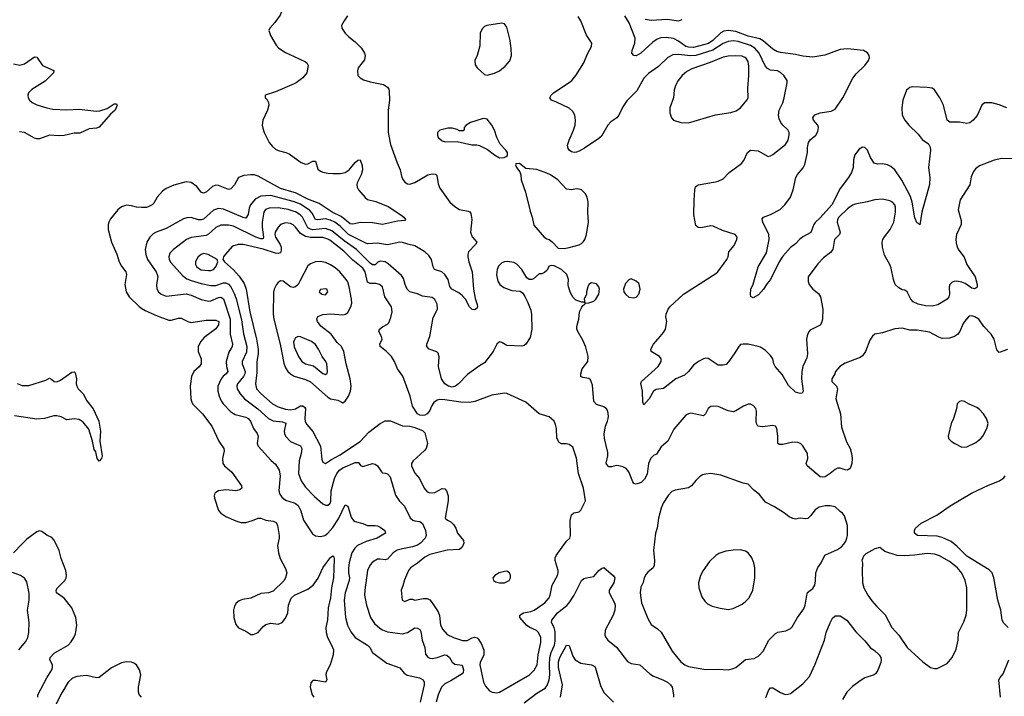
# Model space of a CAD drawing. Header units: inches. Extents: x 2057696 to 2160536, y 827480 to 1016834.
# Tile 391 of 422: x 2117791 to 2125711, y 982978 to 988418. Entities that reach past the tile are written whole.
import ezdxf

# ---------------------------------------------------------------- set-up
doc = ezdxf.new("R2010")
doc.units = ezdxf.units.IN
doc.header["$MEASUREMENT"] = 0
doc.layers.add('C1918', color=7, linetype='Continuous')
doc.layers.add('C1928', color=7, linetype='Continuous')

msp = doc.modelspace()

# ---------------------------------------------------------------- linework, layer by layer
at = {"layer": 'C1918', "color": 5}
for points, elevation in [([(2120000, 988628.6), (2119962, 988598), (2119860.7, 988570), (2119867, 988550), (2119896.1, 988510), (2119898.2, 988481.8), (2119885.6, 988454.4), (2119844.8, 988395.2), (2119802, 988350), (2119796.3, 988330), (2119808, 988290), (2119854.2, 988214.2), (2119874.8, 988190), (2119930, 988153.4), (2120000, 988121)], 420), ([(2117742.5, 988062.5), (2117793.1, 988053.1), (2117830, 988062.7), (2117910, 988118), (2117930, 988117.3), (2117975.5, 988050), (2118064.9, 988010), (2118063.8, 987990), (2117996.2, 987923.8), (2117890, 987857.7), (2117861.3, 987830), (2117855.8, 987810), (2117859.5, 987790), (2117870.2, 987770.2), (2117892.3, 987752.3), (2117930, 987734.3), (2118010, 987707.9), (2118059.2, 987699.2), (2118170, 987694.2), (2118270, 987698.8), (2118410, 987682.8), (2118434.8, 987685.2), (2118495.5, 987704.5), (2118550, 987740.3), (2118570, 987742), (2118576, 987730), (2118559.1, 987690), (2118521.2, 987658.8), (2118430, 987553.6), (2118410, 987545.4), (2118350, 987539.8), (2118274, 987506), (2118230, 987505.6), (2118150, 987486.6), (2118110, 987484.5), (2118030, 987490.4), (2117950, 987460.5), (2117930, 987458.8), (2117910, 987464.1), (2117830, 987511.6), (2117790, 987515.6)], 380), ([(2120000, 987903.3), (2119850, 987838), (2119764.7, 987810), (2119766.8, 987790), (2119779.3, 987779.3), (2119792.5, 987752.5), (2119794.4, 987730), (2119784.9, 987690), (2119748.1, 987610), (2119742.4, 987570), (2119745.7, 987545.7), (2119756.5, 987510), (2119797.8, 987430), (2119820.9, 987400.9), (2119850, 987376.1), (2119870, 987365.2), (2119931, 987351), (2119959.6, 987339.6), (2120000, 987310.2)], 420), ([(2120000, 987027.7), (2119890, 987059.3), (2119710, 987158.6), (2119676, 987170), (2119650, 987171.5), (2119594.9, 987165.1), (2119551.9, 987148.1), (2119518.9, 987090), (2119490, 987057.4), (2119470, 987052.4), (2119390, 987084.4), (2119370, 987087), (2119342.1, 987077.9), (2119290, 987031.1), (2119270, 987023.5), (2119250, 987031.8), (2119216.3, 987076.3), (2119169.7, 987109.7), (2119130, 987114), (2119030, 987086.3), (2118970, 987059.7), (2118940.9, 987039.1), (2118897.6, 986990), (2118870, 986943.7), (2118856.3, 986930), (2118830, 986915.6), (2118810, 986908.3), (2118770, 986906.6), (2118730, 986909.7), (2118690, 986921.6), (2118650, 986926.6), (2118610, 986912.3), (2118582, 986890), (2118522.5, 986817.5), (2118508.8, 986791.2), (2118503.1, 986770), (2118503.1, 986730), (2118530.3, 986630.3), (2118572.7, 986532.7), (2118592, 986470), (2118610, 986436.3), (2118643.8, 986390), (2118650.3, 986370.3), (2118638, 986290), (2118648, 986230), (2118671.6, 986190), (2118752.8, 986112.8), (2118774.6, 986094.6), (2118800.7, 986080.7), (2118897, 986037), (2118990, 986003.2), (2119010, 986002.2), (2119070, 986018.6), (2119090, 986018.5), (2119143, 985990), (2119170, 985983), (2119290, 986002.3), (2119370, 986001.8), (2119391.8, 985990), (2119390, 985963.6), (2119370, 985931), (2119276.4, 985863.6), (2119247.7, 985830), (2119227.5, 985790), (2119227.1, 985750), (2119251.3, 985690), (2119251.4, 985650), (2119234.4, 985625.6), (2119192.4, 985590), (2119172, 985550), (2119162.6, 985470), (2119168.8, 985368.8), (2119172, 985350), (2119182.4, 985330), (2119261.7, 985250), (2119336.5, 985150), (2119392.4, 985030), (2119433.7, 984970), (2119434.9, 984950), (2119421.7, 984890), (2119425.3, 984850), (2119438.4, 984830), (2119498.6, 984778.6), (2119575.8, 984670), (2119579.1, 984650), (2119562.6, 984637.4), (2119530.2, 984629.8), (2119450, 984638), (2119390, 984629.7), (2119361.7, 984610), (2119354.6, 984590), (2119356.9, 984570), (2119390, 984470.8), (2119408.4, 984450), (2119450, 984424.2), (2119530, 984388.9), (2119570, 984375.3), (2119610, 984374.6), (2119664, 984390), (2119710, 984410.4), (2119730, 984408.7), (2119770, 984394), (2119830, 984386.7), (2119854.6, 984374.6), (2119864.4, 984350), (2119879.6, 984270), (2119879.6, 984250), (2119865.3, 984190), (2119872.4, 984130), (2119886.1, 984086.1), (2119930, 984006), (2119939.3, 983970), (2119930.6, 983930), (2119914.9, 983905.1), (2119830, 983823.7), (2119792, 983810), (2119730, 983804), (2119650, 983766.9), (2119583.6, 983756.4), (2119555.8, 983744.2), (2119533.8, 983726.2), (2119518, 983702), (2119510.4, 983669.6), (2119514, 983610), (2119530, 983556), (2119550, 983527.7), (2119610, 983502), (2119650, 983474.8), (2119670, 983474.8), (2119710, 983490.7), (2119750, 983538.8), (2119770, 983554.8), (2119810, 983566), (2119870, 983558.8), (2119902, 983570), (2119930, 983606.8), (2119940.7, 983630), (2119947, 983650), (2119953.3, 983710), (2119974.2, 983765.8), (2120000, 983788.3)], 420), ([(2120000, 986953.3), (2119990, 986957.1), (2119810, 987003.1), (2119730, 987000.2), (2119684.9, 986975.1), (2119647.5, 986930), (2119637.2, 986902.8), (2119628.8, 986851.2), (2119610, 986823.1), (2119590, 986826.3), (2119430, 986893.8), (2119390, 986901), (2119350, 986886), (2119270, 986815.3), (2119250, 986807.4), (2119230, 986807.6), (2119170, 986827), (2119135.6, 986824.4), (2119110, 986815.6), (2118970, 986738.7), (2118890.2, 986709.8), (2118864.2, 986695.8), (2118838.3, 986670), (2118814, 986630), (2118801.8, 986570), (2118806, 986530), (2118820.2, 986490), (2118888.4, 986390), (2118897.5, 986370), (2118902, 986350), (2118891.1, 986290), (2118894.3, 986254.3), (2118906.5, 986230), (2118930, 986210.2), (2118970, 986195.8), (2119130, 986213.2), (2119170, 986203.5), (2119250, 986168.5), (2119310, 986155.3), (2119330, 986156.3), (2119390, 986183), (2119410, 986186.8), (2119430, 986172.4), (2119484.2, 986010), (2119483.3, 985890), (2119503.5, 985810), (2119499.7, 985790), (2119474.1, 985745.9), (2119453, 985670), (2119453.6, 985630), (2119465.4, 985590), (2119452.7, 985570), (2119428.6, 985551.4), (2119410.6, 985529.4), (2119385.7, 985470), (2119385.5, 985430), (2119396.3, 985390), (2119412.8, 985352.8), (2119429.1, 985330), (2119490, 985264.4), (2119524, 985244), (2119610, 985221.6), (2119630.1, 985210.1), (2119647.7, 985190), (2119672.1, 985132.1), (2119700.9, 985090), (2119708.9, 985070), (2119700.3, 985010), (2119710.4, 984990), (2119814.5, 984874.5), (2119850, 984843.1), (2119877.1, 984797.1), (2119886.4, 984750), (2119876.5, 984630), (2119882.9, 984602.9), (2119899.6, 984579.6), (2119930, 984553.6), (2120000, 984531.9)], 440), ([(2120000, 986876.1), (2119950, 986893), (2119870, 986904.4), (2119798.7, 986901.3), (2119769, 986891), (2119754, 986870), (2119742.2, 986790), (2119741.3, 986750), (2119753.6, 986670), (2119750, 986658), (2119744.8, 986655.2), (2119730, 986655.8), (2119689.4, 986669.5), (2119510, 986756.8), (2119470, 986766.1), (2119410, 986764.5), (2119370, 986748.2), (2119310, 986693.6), (2119290, 986683), (2119170, 986666.5), (2119132, 986650), (2119028.5, 986570), (2119000.2, 986539.8), (2118991.3, 986510), (2118994.2, 986490), (2119005.7, 986465.7), (2119101.4, 986361.4), (2119135.2, 986335.2), (2119170, 986320.1), (2119250, 986296.3), (2119330, 986279.8), (2119370, 986281.8), (2119430, 986302.2), (2119450, 986302.8), (2119471.7, 986291.7), (2119489.6, 986270), (2119520.4, 986210), (2119533.2, 986173.2), (2119574.5, 986005.5), (2119591.3, 985891.3), (2119619.6, 985790), (2119615.9, 985744.1), (2119580.9, 985670), (2119580.6, 985650), (2119605, 985590), (2119603.1, 985570), (2119591.9, 985548.1), (2119542, 985490), (2119537.6, 985470), (2119541.4, 985450), (2119565.2, 985410), (2119598.4, 985370), (2119706.2, 985290), (2119792.3, 985212.3), (2119830, 985192.7), (2119905.3, 985185.3), (2119932.9, 985172.9), (2119918.3, 985110), (2119920.6, 985090), (2119930.2, 985070), (2119970, 985027.5), (2120000, 985014.2)], 460), ([(2120000, 986759.6), (2119990, 986768.5), (2119970, 986779.5), (2119930, 986785.4), (2119889.5, 986770.5), (2119870, 986749.7), (2119847.1, 986710), (2119844.2, 986690), (2119850.1, 986670), (2119886.7, 986610), (2119893.1, 986590), (2119895.2, 986564.8), (2119890, 986544.4), (2119870, 986537.6), (2119850, 986541.2), (2119750, 986574), (2119590, 986611.1), (2119548.7, 986611.3), (2119503.4, 986596.6), (2119443, 986530), (2119430.5, 986510), (2119424.7, 986490), (2119438.8, 986470), (2119510, 986406.9), (2119556.7, 986356.7), (2119595.9, 986295.9), (2119612.5, 986252.5), (2119642.3, 986070), (2119696.9, 985850), (2119710.5, 985770), (2119708.8, 985730), (2119698.1, 985670), (2119698.8, 985581.2), (2119688.7, 985490), (2119697.1, 985450), (2119730, 985411.1), (2119825.4, 985330), (2119870, 985305), (2119930, 985287.1), (2119970, 985281.2), (2120000, 985287.5)], 480), ([(2120000, 986266.9), (2119990, 986264.1), (2119970, 986269.8), (2119910, 986316.4), (2119890, 986317.6), (2119870, 986305.4), (2119858, 986290), (2119837.7, 986250), (2119833.1, 986226.9), (2119829.6, 986050.4), (2119834.7, 986010), (2119885.4, 985810), (2119916.4, 985656.4), (2119930, 985619.5), (2119948.1, 985590), (2119969.5, 985569.5), (2119994.2, 985554.2), (2120000, 985552.5)], 520), ([(2120000, 985837.2), (2119994.9, 985825.1), (2119999.2, 985790), (2120000, 985788.2)], 540), ([(2117770, 985492), (2117810, 985476.2), (2117863.7, 985476.3), (2118001.5, 985518.5), (2118030, 985534.8), (2118050, 985524.7), (2118067.9, 985507.9), (2118090, 985505.5), (2118120.7, 985519.3), (2118210, 985583), (2118230, 985586.8), (2118237.6, 985577.6), (2118248.4, 985530), (2118246.4, 985490), (2118250.4, 985470), (2118262, 985450), (2118301.6, 985410), (2118332.5, 985352.5), (2118382.4, 985290), (2118428.7, 985190), (2118440.2, 985110), (2118435.3, 985030), (2118454.9, 984910), (2118450, 984889), (2118430, 984868.7), (2118414, 984890), (2118402.8, 984942.8), (2118390, 984960.9), (2118376.3, 985030), (2118346.8, 985126.8), (2118302.4, 985182.4), (2118270, 985202.3), (2118230, 985208.7), (2118170, 985199.8), (2118124.2, 985224.2), (2118090, 985233.6), (2118067, 985233), (2117990, 985211.2), (2117930, 985206.5), (2117750, 985233.6)], 380), ([(2117937.6, 982970), (2117937.6, 982990), (2118010, 983126.7), (2118050.8, 983190), (2118056.4, 983210), (2118055.1, 983230), (2118033, 983270), (2118036.4, 983290), (2118070, 983324.9), (2118180.9, 983390), (2118205.7, 983414.3), (2118227.6, 983450), (2118239.4, 983480.6), (2118251.3, 983550), (2118242, 983610), (2118211, 983690), (2118150, 983767.7), (2118087.3, 983810), (2118085.8, 983830), (2118094.5, 983850), (2118153.3, 983910), (2118164.7, 983930), (2118168.2, 983950), (2118161.3, 983990), (2118126.3, 984086.3), (2118109.1, 984150), (2118070, 984233.6), (2118050, 984255.6), (2118010, 984273.2), (2117970, 984304), (2117950, 984309), (2117930, 984301.2), (2117850, 984240.4), (2117810, 984204.2), (2117741, 984130)], 420), ([(2117785.4, 983350), (2117840.6, 983419.4), (2117855.6, 983450), (2117865.6, 983490), (2117867.1, 983570), (2117854.8, 983670), (2117867.9, 983750), (2117867.8, 983807.8), (2117850, 983897.2), (2117830, 983927.3), (2117797.2, 983950), (2117732.4, 983972.4)], 440), ([(2118769.8, 982969.8), (2118752, 982992), (2118747.4, 983010), (2118747.8, 983050), (2118765.6, 983150), (2118756, 983190), (2118730, 983229.6), (2118710, 983244.7), (2118690, 983252.6), (2118650, 983253.5), (2118610, 983247.1), (2118530, 983207.1), (2118430, 983128.2), (2118410, 983125.8), (2118330, 983144), (2118250, 983135.6), (2118217.3, 983122.7), (2118182.3, 983090), (2118130, 983006.6), (2118071.6, 982890)], 420)]:
    msp.add_lwpolyline(points, dxfattribs=dict(at, elevation=elevation))
at = {"layer": 'C1918', "color": 5, "elevation": 480}
msp.add_lwpolyline([(2119270, 986536.8), (2119250, 986529.8), (2119227.2, 986510), (2119206.1, 986473.9), (2119206.4, 986450), (2119214.7, 986434.7), (2119230, 986419.1), (2119250, 986407.8), (2119310, 986400.2), (2119330, 986402.3), (2119349.6, 986410), (2119368, 986430), (2119386, 986470), (2119379, 986490), (2119306, 986530)], close=True, dxfattribs=at)
at = {"layer": 'C1928', "color": 5}
for points, elevation in [([(2120427.3, 988450), (2120400.7, 988410), (2120380.7, 988370), (2120382, 988350), (2120408.9, 988308.9), (2120439.2, 988279.2), (2120490, 988240.5), (2120540.5, 988190), (2120566, 988150), (2120570.6, 988130), (2120566, 988094), (2120514.8, 988030), (2120507.1, 988007.1), (2120511.3, 987970), (2120530, 987951.3), (2120555.3, 987935.3), (2120610, 987918.8), (2120716.7, 987896.7), (2120750, 987876.3), (2120759.9, 987859.9), (2120764.4, 987844.4), (2120766, 987770), (2120754.3, 987690), (2120754.3, 987510), (2120774.6, 987414.6), (2120826.8, 987266.8), (2120851.8, 987210), (2120863.7, 987150), (2120874.4, 987130), (2120890.3, 987110.3), (2120910, 987097.6), (2120930, 987094.9), (2120970, 987108.9), (2121075.1, 987170), (2121110, 987177.6), (2121135.1, 987175.1), (2121146, 987166), (2121156.9, 987096.9), (2121170, 987062.8), (2121250.6, 986950), (2121290, 986916.3), (2121330, 986890.5), (2121398, 986878), (2121411.8, 986871.8), (2121419.9, 986859.9), (2121428.9, 986810), (2121416.4, 986710), (2121431.6, 986671.6), (2121467.3, 986630), (2121457.3, 986610), (2121402, 986550), (2121394.9, 986530), (2121395.3, 986510), (2121402.7, 986470), (2121431.2, 986390), (2121441.2, 986250), (2121455.2, 986175.2), (2121471.7, 986128.3), (2121474.6, 986110), (2121470, 986099.3), (2121450, 986084.7), (2121430, 986087), (2121410, 986109.4), (2121377.4, 986170), (2121350, 986199.6), (2121322.5, 986222.5), (2121266.3, 986250), (2121251.8, 986271.8), (2121238.2, 986330), (2121212, 986370), (2121186.3, 986390), (2121128.2, 986410), (2121116.5, 986430), (2121102.7, 986490), (2121082.4, 986522.4), (2121049.8, 986550), (2120970, 986599.8), (2120912.2, 986612.2), (2120870, 986627.4), (2120850, 986628.4), (2120750, 986607.7), (2120670, 986619.8), (2120590, 986616.8), (2120570, 986623.7), (2120436.9, 986690), (2120370, 986758.2), (2120326.1, 986790), (2120290, 986805.3), (2120250, 986815.5), (2120190, 986808), (2120170, 986811.6), (2120142.7, 986862.7), (2120124.7, 986884.7), (2120050, 986934), (2120000, 986953.3)], 440), ([(2125810, 987299.3), (2125690, 987302), (2125630, 987289.6), (2125510, 987242.9), (2125480.2, 987219.8), (2125463.8, 987196.2), (2125445.2, 987154.8), (2125433.4, 987090), (2125354.9, 986970), (2125340.3, 986890), (2125363, 986803), (2125364.7, 986770), (2125326.3, 986690), (2125319.6, 986650), (2125323, 986623), (2125330.4, 986590), (2125343.8, 986563.8), (2125387.9, 986507.9), (2125410.3, 986450), (2125475.2, 986350), (2125492.2, 986287.8), (2125492.2, 986267.8), (2125482, 986258), (2125470, 986254.5), (2125450, 986258.7), (2125396.5, 986296.5), (2125370, 986308.7), (2125330, 986315), (2125307.7, 986312.3), (2125292.4, 986307.6), (2125272.4, 986290), (2125267.4, 986270), (2125268.7, 986210), (2125263.8, 986190), (2125250.5, 986170), (2125175.3, 986124.7), (2125130, 986114.8), (2125077.3, 986117.3), (2125019, 986130), (2124977, 986150), (2124959.6, 986170), (2124929.4, 986230), (2124910, 986242.4), (2124890, 986246), (2124861.4, 986261.4), (2124833.6, 986290), (2124818.3, 986330), (2124800.4, 986420.4), (2124789.6, 986450), (2124745.7, 986525.7), (2124730, 986588), (2124728.3, 986628.3), (2124734.8, 986650), (2124747.1, 986672.9), (2124792.1, 986730), (2124820.9, 986790), (2124836.4, 986870), (2124835.6, 986910), (2124829.6, 986930), (2124810.9, 986950.9), (2124790, 986962.4), (2124730, 986975.1), (2124670, 986969.7), (2124607.7, 986952.3), (2124510, 986934.5), (2124490, 986926), (2124450, 986897.7), (2124379.6, 986830), (2124369.2, 986810), (2124367.1, 986790), (2124390, 986709), (2124385.5, 986690), (2124344.4, 986650), (2124331.3, 986570), (2124312.8, 986547.2), (2124257.4, 986502.6), (2124210, 986454), (2124133.7, 986350), (2124131.9, 986311.9), (2124140.4, 986290), (2124170, 986250.5), (2124215, 986215), (2124231.6, 986190), (2124250.2, 986090), (2124248.9, 986011.1), (2124240.3, 985979.7), (2124230, 985962), (2124150, 985920.5), (2124135.6, 985904.4), (2124123.9, 985876.1), (2124119.7, 985850), (2124128.7, 985730), (2124121.6, 985698.4), (2124091.1, 985630), (2124083.2, 985590), (2124078.5, 985530), (2124092, 985430), (2124084, 985416), (2124070, 985412.3), (2124030, 985423.7), (2123976.2, 985476.2), (2123925, 985565), (2123867.8, 985630), (2123857.6, 985650), (2123849.6, 985690), (2123830, 985717), (2123790, 985758), (2123750, 985783.7), (2123729.6, 985789.6), (2123650, 985809.3), (2123610.6, 985809.4), (2123590, 985805.2), (2123574.8, 985790), (2123539.1, 985730), (2123493.3, 985666.7), (2123473.3, 985646.7), (2123450, 985639.5), (2123410, 985639.3), (2123330, 985693.6), (2123310, 985695.1), (2123290, 985689.7), (2123250, 985668.3), (2123210, 985639.1), (2123170, 985589.6), (2123139.4, 985560.6), (2123070, 985529.8), (2122970, 985451.5), (2122910, 985444.2), (2122890.2, 985429.8), (2122853.8, 985370), (2122810, 985321.2), (2122802.8, 985342.8), (2122800.4, 985430), (2122786.6, 985493.4), (2122792.3, 985510), (2122927.3, 985630), (2122949.5, 985670), (2122949.4, 985690), (2122936, 985710), (2122870, 985749.2), (2122866.6, 985770), (2122888, 985810), (2122943.6, 985870), (2122970, 985903), (2122984.7, 985930), (2122995.8, 985990), (2122989.6, 986030), (2122991.6, 986050), (2123007.8, 986090), (2123021.6, 986110), (2123130, 986210.3), (2123390, 986375.8), (2123405.6, 986390), (2123478, 986490), (2123489.3, 986510), (2123495.3, 986550), (2123536.9, 986603.1), (2123558.4, 986650), (2123560.9, 986670), (2123545.2, 986690), (2123443.3, 986723.3), (2123370, 986758.7), (2123350, 986761.3), (2123270, 986744.2), (2123248.3, 986748.3), (2123230, 986762.7), (2123214.8, 986850), (2123215.1, 986964.9), (2123220.3, 987050), (2123226.3, 987073.7), (2123249, 987091), (2123386.6, 987113.4), (2123410, 987119.5), (2123450, 987139.5), (2123497, 987190), (2123597.3, 987262.7), (2123614.5, 987285.5), (2123646, 987350), (2123670, 987367.7), (2123730, 987363.8), (2123810, 987319.1), (2123830, 987323), (2123850, 987333.4), (2123950, 987414), (2123971.7, 987450), (2123981.5, 987490), (2123980.4, 987510), (2123970, 987533.6), (2123929.7, 987569.7), (2123912.3, 987592.3), (2123900.1, 987620.1), (2123894, 987650), (2123901.1, 987690), (2123928.4, 987750), (2123941, 987790), (2123963.6, 987910), (2123963.6, 987930), (2123938, 987970), (2123910, 987994.3), (2123886.2, 988006.2), (2123830, 988013.1), (2123805.1, 988025.1), (2123788.1, 988048.1), (2123740.2, 988150), (2123705.4, 988190), (2123670.2, 988210.2), (2123570, 988241.3), (2123530, 988247.8), (2123490, 988242), (2123450, 988225.5), (2123367.1, 988172.9), (2123230, 988130.3), (2123186.3, 988126.3), (2123090, 988138.9), (2123044, 988136), (2123005, 988115), (2122930, 988040.4), (2122850, 987984.8), (2122810, 987947.1), (2122753.9, 987846.1), (2122673.5, 987766.5), (2122642.2, 987717.8), (2122610.2, 987649.8), (2122594, 987630), (2122544.7, 987595.3), (2122521.1, 987570), (2122470, 987480.7), (2122450, 987462.9), (2122334, 987386), (2122290, 987361.6), (2122270, 987352), (2122250, 987349.6), (2122230, 987356), (2122209.7, 987369.7), (2122202, 987382), (2122198.4, 987410), (2122209.6, 987450), (2122246.3, 987530), (2122258, 987570), (2122262.3, 987610), (2122255.6, 987650), (2122239.1, 987679.1), (2122210, 987706.4), (2122110, 987755.4), (2122069.2, 987770), (2122055.1, 987790), (2122065.1, 987810), (2122085.6, 987830), (2122210, 987912.2), (2122231.8, 987930), (2122265.6, 987970), (2122329.6, 988070), (2122357.2, 988142.8), (2122390, 988202), (2122392.7, 988230), (2122350, 988293.2), (2122305.7, 988410), (2122283.5, 988443.5)], 440), ([(2125730.5, 987709.5), (2125670, 987733.6), (2125610, 987749.6), (2125550.5, 987749.5), (2125528.7, 987731.3), (2125491.5, 987648.5), (2125460.4, 987610), (2125432.1, 987587.9), (2125410, 987582.6), (2125350, 987595.1), (2125273.6, 987593.6), (2125251.3, 987611.3), (2125221.1, 987730), (2125191.6, 987790), (2125150, 987855.1), (2125130, 987867), (2125090, 987872.3), (2124970, 987877.4), (2124950, 987873), (2124923.7, 987850), (2124895.6, 987770), (2124885.8, 987710), (2124890.3, 987650), (2124910, 987610.4), (2124942.6, 987570), (2125016.9, 987496.9), (2125050, 987455.5), (2125099.9, 987419.9), (2125113.7, 987393.7), (2125116.4, 987370), (2125100.8, 987230), (2125112, 987148), (2125108.2, 987091.8), (2125048.5, 986870), (2125030, 986768.7), (2125019.3, 986779.3), (2125010, 986781.2), (2124990, 986824), (2124969.9, 986950), (2124955.8, 986995.8), (2124887.6, 987127.6), (2124830.9, 987210), (2124797.4, 987237.4), (2124770, 987251.1), (2124730, 987257.7), (2124690, 987256.3), (2124665.1, 987265.1), (2124633.6, 987310), (2124610, 987369.2), (2124590, 987389.2), (2124570, 987394), (2124544.4, 987375.6), (2124509, 987331), (2124497.6, 987290), (2124494.9, 987230), (2124482.6, 987190), (2124458.7, 987150), (2124390, 987060.5), (2124323.1, 986930), (2124230, 986824.2), (2124190, 986787.3), (2124178, 986770), (2124153.6, 986706.4), (2124090, 986670.9), (2124062.6, 986650), (2124030, 986615.6), (2123990, 986585.1), (2123930, 986516.9), (2123898.5, 986470), (2123830, 986329), (2123803, 986297), (2123774.8, 986250), (2123734.7, 986205.3), (2123690, 986181.2), (2123672.9, 986192.9), (2123669.6, 986209.6), (2123672, 986250), (2123689.7, 986290.3), (2123729.8, 986430), (2123796.6, 986543.4), (2123819.7, 986650), (2123816.3, 986690), (2123769.6, 986790), (2123764.4, 986815.6), (2123774, 986830), (2123830, 986850.4), (2123908.1, 986891.9), (2123946.6, 986930), (2123990, 986991), (2124011.1, 987048.9), (2124032.6, 987150), (2124046.6, 987173.4), (2124092.6, 987227.4), (2124105.8, 987254.2), (2124127.8, 987350), (2124128.8, 987391.2), (2124135.8, 987430), (2124148.9, 987451.1), (2124193.7, 987490), (2124210, 987518.8), (2124215.3, 987550), (2124211, 987570), (2124175.6, 987610), (2124171.6, 987630), (2124178.3, 987641.7), (2124188, 987652), (2124230.6, 987669.4), (2124317.5, 987682.5), (2124350, 987698), (2124412.9, 987790), (2124492.3, 987947.7), (2124518.6, 987981.4), (2124587.7, 988050), (2124618, 988090), (2124625.4, 988110), (2124623, 988130), (2124610, 988151.5), (2124577.2, 988170), (2124450, 988182.8), (2124390, 988177.4), (2124267.5, 988132.5), (2124170, 988117), (2124090, 988125.5), (2124030, 988138.6), (2123910, 988154.6), (2123882.3, 988162.3), (2123850, 988180.8), (2123770, 988247.3), (2123743.6, 988263.6), (2123650, 988285.6), (2123550, 988322.7), (2123490, 988330.4), (2123455.4, 988324.6), (2123430, 988312.7), (2123366.8, 988250), (2123332.5, 988227.5), (2123210, 988193.9), (2123170, 988196.2), (2123150, 988203.2), (2123090, 988246), (2123050, 988265.4), (2122990, 988275.5), (2122947.9, 988272.1), (2122918.6, 988261.4), (2122882.8, 988237.2), (2122787.7, 988150), (2122750, 988128.5), (2122730, 988128.7), (2122715.6, 988150), (2122716.3, 988170), (2122738.7, 988230), (2122742.4, 988270), (2122693.8, 988393.8), (2122659.3, 988450)], 420), ([(2122823, 988423), (2122870, 988414.9), (2122998.2, 988421.8), (2123090, 988408.2), (2123120.9, 988419.1)], 420), ([(2120000, 988121), (2120090, 988079.3), (2120100.5, 988070), (2120110.5, 988050), (2120101.6, 987990), (2120068, 987950), (2120015.5, 987910), (2120000, 987903.3)], 420), ([(2120000, 987310.2), (2120055.5, 987270), (2120090, 987255.6), (2120110, 987258), (2120150, 987279.1), (2120170, 987280.4), (2120190, 987216.4), (2120210, 987200.2), (2120230, 987192.2), (2120270, 987182.6), (2120310, 987180.2), (2120370, 987182.4), (2120410, 987189.2), (2120440.5, 987210), (2120490, 987270.4), (2120510, 987287.3), (2120530, 987291.3), (2120545.1, 987245.1), (2120548.8, 987210), (2120537.3, 987170), (2120506.7, 987106.7), (2120503.7, 987090), (2120506.7, 987070), (2120517.6, 987050), (2120570, 986988.4), (2120590, 986972.2), (2120656.9, 986956.9), (2120755.9, 986915.9), (2120857.6, 986850), (2120881.6, 986830), (2120895.5, 986810), (2120890, 986804.5), (2120830, 986798.6), (2120710, 986771.7), (2120630, 986783.9), (2120532.2, 986787.8), (2120470, 986772.8), (2120450, 986777), (2120376.1, 986836.1), (2120303.7, 986870), (2120199.7, 986939.7), (2120110, 986975.4), (2120010, 987024.8), (2120000, 987027.7)], 420), ([(2125735.2, 985764.8), (2125670, 985742.7), (2125650, 985764), (2125628.5, 985848.5), (2125606, 985890), (2125547, 985950), (2125506, 986010), (2125474, 986030), (2125450, 986037.6), (2125430, 986035.1), (2125423, 986030), (2125390, 985992), (2125376.4, 985970), (2125352, 985910), (2125332.8, 985887.2), (2125309.2, 985870.8), (2125270, 985856.9), (2125210, 985854.8), (2125183.9, 985863.9), (2125110, 985904.2), (2125010, 985920.5), (2124950, 985922.4), (2124890, 985938.3), (2124830, 985931.9), (2124730, 985900.3), (2124670, 985889.2), (2124650, 985874), (2124630, 985842), (2124595.5, 985750), (2124570, 985715.1), (2124550, 985702.9), (2124430, 985656.9), (2124387.7, 985630), (2124353.4, 985590), (2124347.3, 985570), (2124324, 985530), (2124324, 985510), (2124360.5, 985470), (2124368.2, 985450), (2124356.1, 985370), (2124391.9, 985250), (2124401.6, 985141.6), (2124442.4, 985022.4), (2124470.3, 984970), (2124480.9, 984930), (2124485.7, 984890), (2124483.1, 984850), (2124470.5, 984810), (2124458.7, 984801.3), (2124450, 984797), (2124430, 984797.6), (2124390, 984811.3), (2124370, 984811.5), (2124350, 984801.6), (2124310, 984768.4), (2124270, 984743.5), (2124250, 984739.1), (2124230, 984743.1), (2124125.1, 984830), (2124117.6, 984850), (2124131.1, 984890), (2124127.3, 984930), (2124091.3, 984991.3), (2124071.5, 985010), (2124050, 985018.5), (2124010, 985019.7), (2123930, 985002.4), (2123902, 985002), (2123889.5, 985010), (2123888.2, 985070), (2123880.5, 985130), (2123870, 985149.3), (2123850, 985154.3), (2123765.6, 985145.6), (2123729.3, 985150), (2123716.9, 985170), (2123714, 985190), (2123718, 985270), (2123710.9, 985290.9), (2123690, 985315.6), (2123670, 985326), (2123650, 985326.6), (2123613.4, 985310), (2123550, 985271.8), (2123530, 985266), (2123490, 985273.6), (2123410, 985307.6), (2123370, 985311.6), (2123350, 985307), (2123328.8, 985291.2), (2123307.3, 985250), (2123290, 985232.7), (2123190, 985253.3), (2123170, 985249.6), (2123150, 985238), (2123053.5, 985126.5), (2123005.5, 985030), (2122950, 984984.5), (2122914.4, 984925.6), (2122890, 984913), (2122868.1, 984891.9), (2122850.2, 984850), (2122837, 984763), (2122817.3, 984722.7), (2122790, 984697.8), (2122750, 984683.5), (2122730, 984689.7), (2122721.8, 984701.8), (2122690, 984783.7), (2122668.8, 984808.8), (2122642.6, 984822.6), (2122610, 984831.1), (2122590, 984832.3), (2122550, 984821.5), (2122530, 984822.7), (2122510, 984844.5), (2122507.8, 984852.2), (2122521.1, 984910), (2122521.1, 984938.9), (2122495.1, 985050), (2122493.2, 985086.8), (2122502, 985150), (2122519.7, 985190), (2122523.5, 985210), (2122526, 985230), (2122520.9, 985270), (2122510, 985289), (2122490, 985305.2), (2122430, 985322.7), (2122410, 985349), (2122399.5, 985479.5), (2122381.8, 985521.8), (2122370, 985532.3), (2122321, 985541), (2122305.6, 985550), (2122303.5, 985570), (2122315.1, 985610), (2122361.3, 985670), (2122363, 985710), (2122345.6, 985785.6), (2122320.1, 985840.1), (2122279.5, 985910), (2122271.8, 985930), (2122271.8, 985950), (2122289.4, 986010), (2122293.2, 986070), (2122312.9, 986107.1), (2122321.2, 986118.8), (2122338, 986130), (2122340.4, 986139.6), (2122370, 986141), (2122410, 986156), (2122424, 986170), (2122448.7, 986210), (2122454, 986250), (2122448.7, 986270), (2122430, 986294), (2122390, 986302), (2122370, 986288), (2122361, 986270), (2122351.3, 986230), (2122351.3, 986210), (2122332, 986170), (2122338, 986142), (2122327.3, 986147.3), (2122312.7, 986147.3), (2122263.2, 986163.2), (2122242.9, 986182.9), (2122221.5, 986221.5), (2122206, 986270), (2122202.7, 986290), (2122206, 986330), (2122192.3, 986370), (2122150, 986409.6), (2122090, 986439.5), (2122070, 986442.7), (2122050, 986437.2), (2122030, 986402), (2122013.7, 986386.3), (2121990, 986374), (2121970, 986373.2), (2121925.2, 986334.8), (2121910, 986329.2), (2121890, 986329), (2121870, 986341.2), (2121829.7, 986410), (2121790, 986452.4), (2121764.8, 986464.8), (2121713.7, 986473.7), (2121690, 986470.8), (2121670, 986462.3), (2121643.4, 986436.6), (2121631.5, 986410), (2121626.6, 986366.6), (2121636.5, 986316.5), (2121652.2, 986290), (2121684.6, 986264.6), (2121750, 986240.3), (2121815.9, 986235.9), (2121838, 986218), (2121853.4, 986193.4), (2121876.3, 986150), (2121901.4, 986081.4), (2121908.7, 986048.7), (2121910.3, 985929.7), (2121898.3, 985861.7), (2121862, 985810), (2121850, 985799.5), (2121830, 985791.8), (2121710, 985798), (2121670, 985822), (2121650, 985828.7), (2121630, 985808.7), (2121599.5, 985750), (2121530, 985659.5), (2121490, 985635.8), (2121394.1, 985565.9), (2121321.3, 985490), (2121296.5, 985470), (2121270, 985463), (2121240.5, 985470), (2121210, 985489.8), (2121184.4, 985530), (2121159.8, 985630), (2121165.8, 985705.8), (2121157.6, 985737.6), (2121147, 985747), (2121085.2, 985770), (2121065.6, 985790), (2121066.9, 985810), (2121088.9, 985870), (2121116.2, 986023.8), (2121152.6, 986090), (2121149.6, 986130), (2121130, 986169.4), (2121110, 986183.6), (2121030, 986196), (2120990, 986213.3), (2120930, 986228.6), (2120908.7, 986250), (2120890.9, 986290), (2120878, 986338), (2120862.2, 986362.2), (2120755.3, 986455.3), (2120730, 986469.9), (2120690, 986477.5), (2120671.4, 986468.6), (2120650, 986447.8), (2120630, 986447.5), (2120610, 986460.2), (2120499.9, 986570), (2120400.6, 986640.6), (2120301.3, 986721.3), (2120250, 986738.8), (2120150, 986729.3), (2120130, 986732.5), (2120110, 986744.5), (2120067, 986830), (2120047.6, 986850), (2120010, 986872.7), (2120000, 986876.1)], 460), ([(2120000, 985287.5), (2120010, 985289.6), (2120050, 985312.9), (2120070, 985314), (2120082.7, 985302.7), (2120090.9, 985290), (2120084.3, 985210), (2120088.3, 985188.3), (2120102.1, 985162.1), (2120150, 985106.7), (2120212.1, 984990), (2120222, 984882), (2120230, 984859.1), (2120250, 984850.4), (2120298.5, 984881.5), (2120370, 984918.3), (2120532.3, 985030), (2120598.7, 985101.3), (2120690, 985170.2), (2120730, 985191.4), (2120773.2, 985193.2), (2120870, 985153), (2120930, 985150.7), (2120962, 985142), (2121030, 985114), (2121050, 985096), (2121070.4, 985010), (2121061.6, 984970), (2121044.9, 984950), (2120956.4, 984870), (2120941.6, 984850), (2120942.4, 984830), (2120970, 984772.7), (2121005.7, 984730), (2121044.9, 984650), (2121070, 984621.6), (2121090, 984614.4), (2121130, 984616.5), (2121190, 984648.7), (2121210, 984645.7), (2121224.6, 984630), (2121237.1, 984590), (2121237.1, 984550), (2121212.7, 984410), (2121232.7, 984392.7), (2121259.7, 984379.7), (2121280, 984360), (2121298.3, 984330), (2121313.7, 984290), (2121360.8, 984230), (2121362.8, 984210), (2121350, 984175.6), (2121330, 984157.2), (2121230, 984153.7), (2121090, 984117), (2121050, 984097.5), (2120990, 984047.4), (2120934.4, 984010), (2120919.5, 983990), (2120885.4, 983914.6), (2120874.1, 983865.9), (2120859.1, 983830), (2120867.3, 983750), (2120890, 983738.8), (2120930, 983759.1), (2120950, 983758), (2120970, 983750.4), (2121036.1, 983763.9), (2121070, 983763.2), (2121078.8, 983758.8), (2121090, 983752.7), (2121109.1, 983730), (2121156.7, 983656.7), (2121167.3, 983627.3), (2121175.2, 983550), (2121194.4, 983514.4), (2121230, 983475.8), (2121279.3, 983450), (2121353, 983427), (2121390, 983427.5), (2121430, 983448.7), (2121450, 983453.2), (2121470, 983447.2), (2121478.8, 983438.8), (2121503.3, 983403.3), (2121525.3, 983350), (2121523.8, 983310), (2121494.9, 983250), (2121491.5, 983230), (2121522.3, 983090), (2121538.2, 983058.2), (2121570, 983022.4), (2121591, 983010), (2121630, 983005.5), (2121650, 983011.6), (2121892.3, 983150), (2121930, 983186.5), (2121952.1, 983230), (2121960.5, 983310), (2121982.9, 983410), (2121982.7, 983450), (2121963.9, 983490), (2121947.2, 983507.2), (2121890, 983533.5), (2121868.9, 983548.9), (2121814.8, 983610), (2121812.8, 983630), (2121843.6, 983650), (2121901.7, 983658.3), (2121928.7, 983670), (2122015.3, 983730), (2122049.8, 983770), (2122058.3, 983790), (2122074.8, 983870), (2122117.3, 983950), (2122122.7, 983970), (2122123.1, 983990), (2122098.7, 984070), (2122098.5, 984090), (2122105.1, 984110), (2122190, 984226), (2122217.2, 984250), (2122222.7, 984270), (2122219.5, 984390), (2122230, 984438), (2122247.2, 984452.8), (2122290, 984462), (2122304.7, 984475.3), (2122341.6, 984550), (2122325.1, 984650), (2122286.3, 984770), (2122271.1, 984891.1), (2122240.2, 984980.2), (2122210, 985001.6), (2122190, 985007.6), (2122150, 985007), (2122130, 985018), (2122112.5, 985052.5), (2122108.5, 985130), (2122101.8, 985161.8), (2122089.8, 985189.8), (2122070, 985209.6), (2122050, 985223.6), (2121969.2, 985250), (2121862.3, 985342.3), (2121710, 985412.8), (2121690, 985415.1), (2121590, 985398), (2121452.7, 985347.3), (2121410, 985339.8), (2121338.7, 985341.3), (2121210, 985361.8), (2121170, 985362.9), (2121150, 985358), (2121121.3, 985338.7), (2121102.4, 985310), (2121090, 985276), (2121070, 985249.4), (2121050, 985239.3), (2121030, 985236), (2121010, 985239), (2120990, 985248.7), (2120949.7, 985309.7), (2120933.3, 985390), (2120872.8, 985552.8), (2120831, 985610), (2120805.3, 985670), (2120782.3, 985710), (2120742.7, 985750), (2120689.7, 985790), (2120688.7, 985810), (2120706.9, 985850), (2120702, 985870), (2120680.5, 985910), (2120685.4, 985930), (2120710, 985948.9), (2120749.6, 985970), (2120759.3, 985980.7), (2120776.4, 986023.6), (2120786.8, 986070), (2120782.3, 986110), (2120729.2, 986189.2), (2120709.1, 986269.1), (2120686.6, 986290), (2120655.8, 986295.8), (2120610, 986296.7), (2120590, 986307.2), (2120570.3, 986390), (2120550, 986420.4), (2120470, 986485.3), (2120398, 986558), (2120285.7, 986645.7), (2120270, 986654.5), (2120230, 986665.5), (2120130, 986665.9), (2120090, 986673.7), (2120050, 986698.7), (2120010, 986750.6), (2120000, 986759.6)], 480), ([(2120000, 985552.5), (2120090, 985525.7), (2120130, 985506.6), (2120270, 985381.5), (2120290, 985369.3), (2120350, 985357.4), (2120390, 985338.3), (2120410, 985350.3), (2120435, 985390), (2120451.5, 985430), (2120458.3, 985470), (2120450.6, 985530), (2120417.3, 985650), (2120398.1, 985750), (2120379, 985790), (2120343.6, 985823.6), (2120296.8, 985890), (2120214.4, 985954.4), (2120187.4, 985990), (2120182.1, 986010), (2120190, 986031), (2120230, 986047.7), (2120291.9, 986051.9), (2120390, 986044), (2120411.1, 986048.9), (2120430, 986063.6), (2120455.8, 986110), (2120461.8, 986138.2), (2120460.2, 986170), (2120442.1, 986270), (2120430.8, 986310), (2120416.7, 986330), (2120365, 986390), (2120330, 986421.6), (2120290, 986448.1), (2120250, 986464.4), (2120210, 986473.4), (2120170, 986471.9), (2120130, 986455.7), (2120110, 986438.8), (2120045.5, 986314.5), (2120030, 986289.8), (2120010, 986269.8), (2120000, 986266.9)], 520), ([(2120000, 985788.2), (2120034.2, 985710), (2120061, 985670), (2120090, 985649.5), (2120153.6, 985633.6), (2120230, 985572.9), (2120250, 985566), (2120264.2, 985575.8), (2120268, 985590), (2120260.9, 985650), (2120254.2, 985670), (2120224.8, 985710), (2120195.3, 985770), (2120170, 985805.1), (2120139.5, 985830), (2120050, 985867.3), (2120030, 985869.4), (2120010, 985861.2), (2120000, 985837.2)], 540), ([(2120000, 985014.2), (2120050, 984992.2), (2120061.1, 984970), (2120056.3, 984930), (2120038.8, 984870), (2120033.4, 984770), (2120054.4, 984710), (2120090, 984659.6), (2120163.7, 984583.7), (2120230, 984524.9), (2120250, 984513.6), (2120270, 984514.7), (2120288.4, 984530), (2120293.6, 984546.4), (2120295.8, 984630), (2120323.1, 984730), (2120342.6, 984770), (2120364.1, 984795.9), (2120390, 984813.6), (2120490, 984857.3), (2120516.2, 984856.2), (2120533.7, 984833.7), (2120550, 984824), (2120630, 984848.2), (2120650, 984843.8), (2120670.4, 984830), (2120701.3, 984781.3), (2120710, 984774), (2120730, 984773), (2120750, 984765.5), (2120770, 984742), (2120814.8, 984594.8), (2120846.1, 984546.1), (2120885.3, 984505.3), (2120933.1, 984413.1), (2120954.4, 984394.4), (2120970, 984387.6), (2121010, 984383.1), (2121030, 984366.4), (2121054.3, 984310), (2121060.2, 984270), (2121053.8, 984250), (2121016.3, 984210), (2120990, 984193.9), (2120950, 984178.7), (2120870, 984164), (2120828.7, 984151.3), (2120794.7, 984130), (2120750, 984080.9), (2120730, 984075.8), (2120690, 984081.4), (2120670, 984079.2), (2120630, 984056.4), (2120610, 984035.4), (2120589.4, 983990), (2120566.3, 983830), (2120564.6, 983790), (2120580.6, 983710), (2120612.7, 983610), (2120644.2, 983564.2), (2120686.7, 983526.7), (2120710, 983511.8), (2120750, 983496.3), (2120870, 983479.8), (2120910, 983489.3), (2120970, 983528.8), (2120990, 983526.7), (2121010, 983515.5), (2121018, 983498), (2121027.7, 983430), (2121049.1, 983370), (2121055.8, 983315.8), (2121072.9, 983292.9), (2121090, 983284.5), (2121110, 983282.7), (2121149.4, 983290), (2121210, 983311.1), (2121227.4, 983307.4), (2121248.7, 983288.7), (2121270.9, 983250.9), (2121290, 983234.7), (2121350, 983228.2), (2121362, 983190), (2121359.1, 983170), (2121350, 983158.3), (2121258.8, 983101.2), (2121210, 983077.3), (2121183.5, 983050), (2121156.2, 982990), (2121141.4, 982930)], 460), ([(2125740.9, 983530), (2125706.7, 983566.7), (2125694, 983590), (2125682.6, 983670), (2125657.4, 983750), (2125626.4, 983930), (2125613.1, 983970), (2125590, 983995.1), (2125410, 984105.7), (2125330, 984185.7), (2125282.6, 984222.6), (2125210, 984253.7), (2125170, 984265.8), (2125011.5, 984271.5), (2124989.4, 984290), (2124987, 984310), (2124997.2, 984330), (2125042.7, 984370), (2125167, 984433), (2125275.1, 984510), (2125446, 984610), (2125584.6, 984675.4), (2125671, 984709), (2125706.5, 984733.5), (2125717, 984750)], 460), ([(2120000, 984531.9), (2120009.1, 984529.1), (2120030.9, 984510.9), (2120051.5, 984470), (2120073, 984393), (2120145.1, 984285.1), (2120170, 984268.5), (2120210, 984262), (2120245.2, 984270), (2120270, 984288.4), (2120310, 984336), (2120356.4, 984403.6), (2120410, 984517.3), (2120430, 984507.3), (2120458.5, 984418.5), (2120476.5, 984390), (2120490, 984382.3), (2120550, 984367.5), (2120590, 984350.2), (2120650, 984351.7), (2120670, 984347.2), (2120690, 984338.7), (2120728.2, 984310), (2120734.8, 984290), (2120667, 984250), (2120578.9, 984221.1), (2120508.3, 984190), (2120485.7, 984170), (2120464.1, 984130), (2120440.9, 984050), (2120435.3, 984010), (2120435.1, 983970), (2120443.3, 983930), (2120442.4, 983910), (2120410.1, 983810), (2120400.9, 983750), (2120411.3, 983610), (2120428.3, 983550), (2120454.8, 983494.8), (2120489.4, 983449.4), (2120588.4, 983390), (2120606.7, 983370), (2120629.1, 983329.1), (2120743.4, 983243.4), (2120850, 983205.5), (2120884.8, 983164.8), (2120908, 983148), (2121006.4, 983126.4), (2121037, 983110), (2121044.9, 983090), (2121045.5, 983070), (2121013.6, 982930)], 440), ([(2120000, 983788.3), (2120002, 983790), (2120110, 983839), (2120150.9, 983870), (2120192.8, 983927.2), (2120230.6, 984010), (2120250, 984041.3), (2120290, 984092.4), (2120310, 984106.4), (2120318.4, 984098.4), (2120322, 984082), (2120316.2, 983930), (2120300.4, 983850), (2120291, 983770), (2120272.3, 983690), (2120267.9, 983592.1), (2120254.2, 983530), (2120256.5, 983490), (2120266.3, 983450), (2120303.1, 983383.1), (2120314.3, 983350), (2120311.7, 983310), (2120288.9, 983231.1), (2120255.8, 983170), (2120253.7, 983150), (2120260.5, 983110), (2120251.3, 983090), (2120174, 983106), (2120150, 983105.2), (2120133.2, 983086.8), (2120128.2, 983050), (2120143.8, 982990), (2120157.3, 982970)], 420), ([(2121850, 982924.9), (2121950, 983003.6), (2122017.1, 983042.9), (2122034.5, 983065.5), (2122050, 983110.6), (2122055.4, 983150), (2122052.1, 983230), (2122054.9, 983290), (2122065.5, 983330), (2122092.4, 983390), (2122098.3, 983421.7), (2122098.3, 983498.3), (2122089.9, 983529.9), (2122068.5, 983570), (2122070.9, 983590), (2122117.8, 983650), (2122191.1, 983708.9), (2122210.8, 983730), (2122249.8, 983790), (2122310.9, 983909.1), (2122330, 983923.7), (2122349, 983930), (2122410, 983941.6), (2122450, 983988), (2122470, 984004.9), (2122490, 984013.4), (2122567.2, 983947.2), (2122577.6, 983930), (2122568.9, 983890), (2122532.7, 983830), (2122531.7, 983810), (2122575.5, 983730), (2122580.2, 983710), (2122577.7, 983670), (2122564.1, 983630), (2122501.1, 983510), (2122498.7, 983470), (2122506.7, 983450), (2122523.1, 983430), (2122591.9, 983371.9), (2122678.7, 983258.7), (2122710, 983242.4), (2122778.8, 983230), (2122858.3, 983158.3), (2122890, 983139.2), (2122964.4, 983110), (2123001.1, 983090), (2123026.3, 983070), (2123038.3, 983050), (2123050.4, 982990), (2123048.8, 982971.2)], 460), ([(2123793.1, 982966.9), (2123815.8, 983030), (2123830, 983046.7), (2123850, 983046), (2123910, 983008.9), (2123947, 982993), (2123970, 982994), (2123990, 983001.3), (2124090, 983077.7), (2124143.5, 983136.5), (2124190, 983237.1), (2124265, 983430), (2124277.6, 983490), (2124310, 983567.7), (2124330, 983604.9), (2124350, 983625.5), (2124390, 983624.9), (2124444, 983590), (2124515.6, 983495.6), (2124590, 983424.9), (2124630.4, 983370.4), (2124665.8, 983345.9), (2124703, 983310), (2124716.4, 983290), (2124720.4, 983270), (2124718.4, 983250), (2124693.5, 983186.5), (2124678.3, 983161.7), (2124662.8, 983150), (2124590, 983125.1), (2124550, 983101.1), (2124490, 983055.6), (2124445, 983010), (2124409.1, 982950.9)], 460), ([(2122142.4, 982970), (2122156.6, 983070), (2122124.9, 983210), (2122125.3, 983254.7), (2122135.3, 983290), (2122190, 983388.2), (2122210, 983387.3), (2122239.6, 983299.6), (2122258, 983270), (2122304.3, 983244.3), (2122390.9, 983230.9), (2122416.3, 983216.3), (2122423.7, 983203.7), (2122464, 983064), (2122488.5, 983008.5), (2122568, 982930)], 440), ([(2125679.5, 982970), (2125667.8, 983110), (2125678, 983130), (2125701.7, 983158.3), (2125748, 983270)], 460)]:
    msp.add_lwpolyline(points, dxfattribs=dict(at, elevation=elevation))
for points, elevation in [([(2121670, 988389.2), (2121547.9, 988372.1), (2121530, 988364), (2121510, 988344), (2121494, 988310), (2121492.5, 988207.5), (2121470.5, 988129.5), (2121451, 988090), (2121455.3, 988055.3), (2121470, 988032), (2121530, 987978), (2121550, 987971.3), (2121610, 987987.3), (2121650, 988006.8), (2121694.8, 988045.2), (2121732.3, 988087.7), (2121746, 988130), (2121744.7, 988184.7), (2121736, 988250), (2121710, 988358), (2121690, 988384)], 460), ([(2123550, 988128.5), (2123490, 988124.3), (2123450, 988116.1), (2123345.9, 988074.1), (2123196.7, 988023.3), (2123157.8, 988002.2), (2123120.3, 987970), (2123087.4, 987930), (2123066, 987890), (2123056.5, 987850), (2123050.3, 987789.7), (2123020.5, 987710), (2123019.3, 987670), (2123033.4, 987630), (2123050.4, 987610.4), (2123110, 987590.6), (2123170, 987588), (2123388.3, 987651.7), (2123510, 987670.3), (2123553.9, 987686.1), (2123589.7, 987710.3), (2123639.3, 987770), (2123649.5, 987790.5), (2123647.2, 987867.2), (2123656.8, 987970), (2123656.7, 988043.2), (2123650, 988080.5), (2123630.8, 988110.7), (2123603.5, 988123.5)], 460), ([(2121530, 987624.5), (2121510, 987622), (2121418, 987590), (2121382.8, 987570), (2121366.8, 987550), (2121365.4, 987534.6), (2121356.9, 987523.1), (2121330, 987525.2), (2121310, 987536), (2121270, 987545.2), (2121235.3, 987544.7), (2121171.1, 987528.9), (2121152, 987510), (2121151.3, 987490), (2121158, 987470), (2121190, 987444), (2121216.8, 987436.8), (2121310, 987439.1), (2121428, 987412), (2121468.7, 987411.3), (2121490, 987406), (2121553.4, 987373.4), (2121611, 987330), (2121650, 987308), (2121689, 987311), (2121703.1, 987316.9), (2121714.6, 987325.4), (2121714, 987350), (2121702, 987370), (2121656.5, 987416.5), (2121628.7, 987470), (2121609.2, 987530), (2121589.4, 987570), (2121550, 987618.4)], 460), ([(2121810, 987262), (2121782, 987258), (2121778, 987250), (2121786, 987230), (2121814, 987194), (2121823, 987170), (2121826, 987130), (2121860.4, 987030), (2121897.3, 986877.3), (2121913.4, 986830), (2121926, 986766), (2122010.6, 986670.6), (2122030, 986656), (2122050.4, 986650.4), (2122072.8, 986632.8), (2122122, 986582), (2122170, 986577.3), (2122210, 986585.5), (2122290, 986607.7), (2122310, 986618.8), (2122326.8, 986633.2), (2122337.2, 986650), (2122349.4, 986690), (2122367, 986790), (2122360.7, 986870), (2122363.6, 986950), (2122356.2, 986990), (2122340.5, 987020.5), (2122310, 987049.3), (2122290, 987055.1), (2122270, 987057), (2122230, 987049.4), (2122190, 987055.1), (2122118.4, 987130), (2122060.9, 987170), (2122030, 987184.7), (2121950, 987212.8), (2121861.5, 987221.5)], 460), ([(2122710, 986333.2), (2122690, 986326), (2122663.7, 986296.3), (2122647.7, 986250), (2122650.6, 986230), (2122662.8, 986210), (2122690, 986188), (2122730, 986180.5), (2122750, 986188), (2122771.6, 986210), (2122780.7, 986250), (2122777.7, 986277.7), (2122770, 986296), (2122750, 986315.1)], 460), ([(2120250, 986255.1), (2120210.9, 986249.1), (2120201, 986230), (2120221, 986210), (2120250, 986206.4), (2120269.2, 986230), (2120262, 986250)], 540), ([(2125370, 985354), (2125350, 985348), (2125331.3, 985328.7), (2125326.8, 985290), (2125300.7, 985210), (2125282.8, 985170), (2125258, 985070), (2125262, 985050), (2125282, 985030), (2125312, 985010), (2125370, 984981), (2125410, 984984), (2125482.7, 985017.3), (2125522, 985050), (2125537.6, 985070), (2125569.3, 985130), (2125581.2, 985170), (2125566.6, 985210), (2125542, 985250), (2125510, 985283.7), (2125490, 985299.5), (2125427, 985327), (2125390, 985348.7)], 480), ([(2123350, 984769.3), (2123310, 984763.7), (2123283, 984757), (2123258.5, 984741.5), (2123230, 984714), (2123194.8, 984670), (2123170, 984655.1), (2123064.4, 984635.6), (2123036.7, 984623.3), (2123006.7, 984593.3), (2122966, 984530), (2122950.4, 984490), (2122930.6, 984410), (2122919.1, 984330), (2122904, 984290), (2122888.8, 984150), (2122898, 984070), (2122895.3, 984030), (2122886, 984010), (2122843.2, 983976.8), (2122830, 983960.9), (2122814.9, 983930), (2122806.4, 983893.6), (2122786, 983854), (2122782, 983810), (2122791.8, 983730), (2122843.9, 983603.9), (2122870, 983556), (2122921.3, 983521.3), (2122950, 983494), (2123039.3, 983339.3), (2123110, 983254.9), (2123140.3, 983230), (2123170, 983216.9), (2123310, 983192.4), (2123410, 983196.2), (2123490, 983191.4), (2123522.6, 983197.4), (2123550, 983208.9), (2123630, 983274), (2123698, 983282), (2123737.5, 983302.5), (2123770, 983341.6), (2123816.9, 983430), (2123870, 983482.6), (2123890, 983492), (2123954.7, 983505.3), (2123990, 983521.6), (2124004.4, 983535.6), (2124046, 983610), (2124098, 983682), (2124108.9, 983711.1), (2124121, 983790), (2124128.9, 983811.1), (2124170, 983845.5), (2124186, 983870), (2124192.7, 983907.3), (2124195.1, 983970), (2124210, 984013.4), (2124238, 984050), (2124267.6, 984112.4), (2124370, 984158), (2124400.2, 984179.8), (2124418.6, 984201.4), (2124435.1, 984224.9), (2124445.2, 984250), (2124449.3, 984270.7), (2124449.2, 984350), (2124424, 984430), (2124409, 984450), (2124390, 984462.7), (2124350, 984502), (2124309.7, 984509.7), (2124270, 984508.4), (2124221.3, 984498.7), (2124190, 984478), (2124152.2, 984427.8), (2124130, 984406), (2124110, 984403.7), (2124070, 984409.4), (2124030, 984402), (2124010, 984406.6), (2123979.7, 984419.7), (2123942.7, 984450), (2123861.8, 984501.8), (2123790, 984538.4), (2123741.3, 984601.3), (2123696.2, 984636.2), (2123650, 984683.7), (2123610, 984692), (2123430, 984756)], 480), ([(2123590, 984154.2), (2123530, 984153.5), (2123470, 984144.6), (2123414.6, 984125.4), (2123390, 984110.8), (2123338.3, 984061.7), (2123287.5, 983990), (2123267.5, 983950), (2123250.3, 983890), (2123254.3, 983850), (2123278, 983778), (2123301.8, 983741.8), (2123322.4, 983722.4), (2123361.6, 983701.6), (2123425.7, 983685.7), (2123490, 983676.5), (2123530, 983682.4), (2123602.8, 983717.2), (2123630, 983738.9), (2123658, 983770), (2123687.7, 983830), (2123704.5, 983930), (2123704.5, 984010), (2123696.1, 984050), (2123680.9, 984090), (2123650, 984130.9), (2123630, 984144.2)], 520), ([(2124710, 984175.3), (2124670, 984162), (2124596.9, 984123.1), (2124576.9, 984103.1), (2124564.7, 984070), (2124571.1, 984048.9), (2124567.5, 983992.5), (2124570.5, 983890.5), (2124580.5, 983850), (2124611.8, 983791.8), (2124644.5, 983744.5), (2124681.6, 983701.6), (2124752, 983632), (2124805.3, 983530), (2124861.1, 983470), (2124930.3, 983370.3), (2125055.9, 983255.9), (2125118, 983210), (2125150, 983200.7), (2125170, 983202), (2125250, 983241), (2125292.3, 983290), (2125322.7, 983357.3), (2125339.7, 983430), (2125343.1, 983490), (2125384.9, 983575.1), (2125402.7, 983630), (2125409.8, 983670), (2125408.1, 983850), (2125395, 983910), (2125368.5, 983968.5), (2125334, 984010), (2125270, 984062.7), (2125190, 984108.3), (2125150, 984120.4), (2125090, 984124.5), (2124988.4, 984111.6), (2124907, 984107), (2124849.8, 984109.8), (2124750, 984141.2)], 480), ([(2121710, 983982.9), (2121690, 983982.4), (2121647.3, 983970), (2121613, 983950), (2121597.1, 983930), (2121603, 983910), (2121619.2, 983899.2), (2121650, 983890.3), (2121690, 983889), (2121727, 983910), (2121738, 983930), (2121738.7, 983950), (2121731.6, 983970)], 520)]:
    msp.add_lwpolyline(points, close=True, dxfattribs=dict(at, elevation=elevation))

doc.saveas('drawing.dxf')
